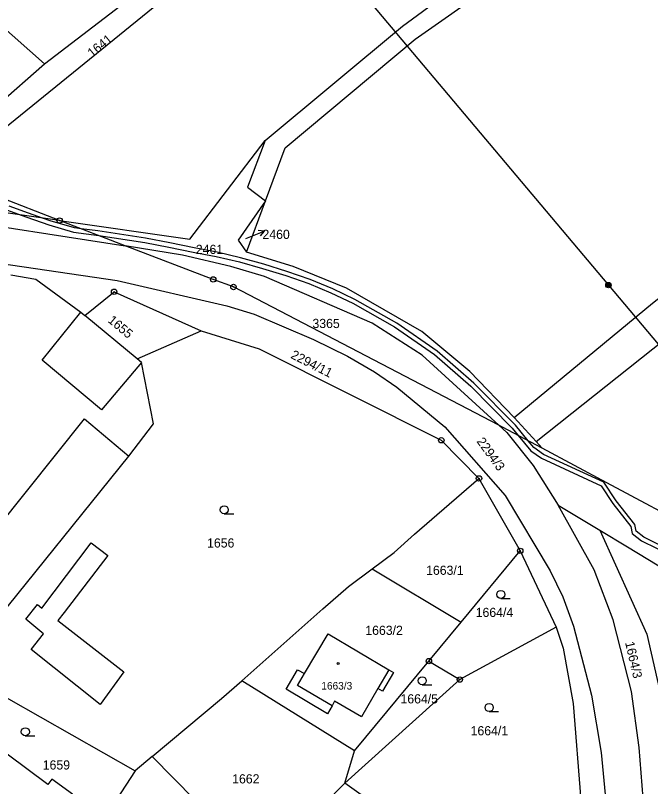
# Model space of a CAD drawing. Extents: x -504988 to -494607, y -1123820 to -1114018.
# Drawn here: x -498259.6 to -498141.9, y -1118681.4 to -1118538.5 of the extents above; entities that cross this region are included whole.
import ezdxf

# ---------------------------------------------------------------- set-up
doc = ezdxf.new("R2010")
doc.units = 0
for name, color, linetype in [('Hranice parcel', 7, 'Continuous'), ('Parcelní čísla', 7, 'Continuous'), ('Pop  PČ popisy', 7, 'Continuous'), ('Poz předměty', 7, 'Continuous'), ('Vnitřní kresba', 7, 'Continuous'), ('Věcná břemena k části', 7, 'Continuous'), ('Značky bodu BP', 7, 'Continuous'), ('Značky budov', 7, 'Continuous'), ('Značky kultur', 7, 'Continuous')]:
    doc.layers.add(name, color=color, linetype=linetype)

msp = doc.modelspace()

# ---------------------------------------------------------------- linework, layer by layer
at = {"layer": 'Hranice parcel'}
for p, q in [((-498254.26, -1118547.41), (-498212.23, -1118515.27)), ((-498272.74, -1118568.32), (-498210.39, -1118517.7)), ((-498254.26, -1118547.41), (-498273.47, -1118530.42)), ((-498276.86, -1118567.31), (-498254.26, -1118547.41)), ((-498251.46, -1118576.47), (-498272.74, -1118568.32)), ((-498216.83, -1118582.36), (-498213.29, -1118572.85)), ((-498239.29, -1118581.14), (-498251.46, -1118576.47)), ((-498260.52, -1118586.56), (-498255.85, -1118587.36)), ((-498246.8, -1118594.07), (-498241.35, -1118589.68)), ((-498241.35, -1118589.68), (-498225.2, -1118596.9)), ((-498237.08, -1118602.12), (-498246.8, -1118594.07)), ((-498237.08, -1118602.12), (-498225.2, -1118596.9)), ((-498170.07, -1118614.38), (-498184.27, -1118601.44)), ((-498163.15, -1118617.42), (-498167.17, -1118612.97)), ((-498170.07, -1118614.38), (-498168.59, -1118615.73)), ((-498168.59, -1118615.73), (-498163.65, -1118621.88)), ((-498180.7, -1118617.2), (-498173.72, -1118624.27)), ((-498162.01, -1118618.68), (-498163.15, -1118617.42)), ((-498163.65, -1118621.88), (-498159.07, -1118629.22)), ((-498173.72, -1118624.27), (-498166.08, -1118637.69)), ((-498159.07, -1118629.22), (-498151.34, -1118633.86)), ((-498152.38, -1118641.19), (-498159.07, -1118629.22)), ((-498151.34, -1118633.86), (-498142.61, -1118653.12)), ((-498177.02, -1118650.91), (-498166.08, -1118637.69)), ((-498166.08, -1118637.69), (-498159.41, -1118651.86)), ((-498193.55, -1118641), (-498177.02, -1118650.91)), ((-498183.01, -1118658.13), (-498177.02, -1118650.91)), ((-498159.41, -1118651.86), (-498177.27, -1118661.55)), ((-498196.78, -1118674.76), (-498183.01, -1118658.13)), ((-498183.01, -1118658.13), (-498177.27, -1118661.55)), ((-498196.78, -1118674.76), (-498217.7, -1118661.77)), ((-498177.27, -1118661.55), (-498198.56, -1118680.78)), ((-498198.56, -1118680.78), (-498196.78, -1118674.76)), ((-498234.32, -1118675.83), (-498237.46, -1118678.47)), ((-498226.41, -1118683.83), (-498234.32, -1118675.83)), ((-498214.32, -1118696.35), (-498198.56, -1118680.78)), ((-498179.29, -1118694.38), (-498198.56, -1118680.78))]:
    msp.add_line(p, q, dxfattribs=at)
for points in [[(-498163.15, -1118617.42), (-498091.96, -1118560.92), (-498002.37, -1118498.4), (-497853.49, -1118390.83), (-497828.18, -1118374.53), (-497796.23, -1118351.36)], [(-498213.37, -1118561.62), (-498187.92, -1118540.44), (-498092.67, -1118470.53), (-497997.42, -1118400.62)], [(-498213.29, -1118572.85), (-498209.62, -1118563.02), (-498185.52, -1118542.89), (-498055.61, -1118451.82)], [(-498167.17, -1118612.97), (-498141.57, -1118591.8), (-498072.18, -1118537.18), (-498017.41, -1118497.61)], [(-498251.46, -1118576.47), (-498227.31, -1118579.9), (-498213.37, -1118561.62)], [(-498213.37, -1118561.62), (-498216.62, -1118570.32), (-498213.29, -1118572.85)], [(-498251.46, -1118576.47), (-498273.95, -1118573.25), (-498286.23, -1118570.72), (-498297.02, -1118567.57), (-498307.38, -1118563.7)], [(-498302.24, -1118568.42), (-498283.89, -1118573.7), (-498274.4, -1118575.74), (-498239.29, -1118581.14)], [(-498310.31, -1118573.48), (-498303.76, -1118576.02), (-498289.23, -1118580.05), (-498275.77, -1118582.44), (-498240.78, -1118587.56), (-498220.43, -1118592.27), (-498215.42, -1118593.85), (-498204.37, -1118598.53), (-498198.11, -1118601.61), (-498193.07, -1118604.49), (-498188.94, -1118607.33), (-498180.06, -1118614.69), (-498168.85, -1118627.41), (-498160.5, -1118641.39), (-498158.2, -1118646.22), (-498156.22, -1118651.65), (-498152.88, -1118664.42), (-498151.06, -1118675.05), (-498149.94, -1118686.75)], [(-498213.29, -1118572.85), (-498218.33, -1118580.09), (-498216.83, -1118582.36)], [(-498170.07, -1118614.38), (-498219.23, -1118588.79), (-498222.98, -1118587.39), (-498239.29, -1118581.14)], [(-498184.27, -1118601.44), (-498193.5, -1118595.5), (-498213.46, -1118586.82), (-498219.7, -1118584.99), (-498228.65, -1118582.89), (-498239.29, -1118581.14)], [(-498167.17, -1118612.97), (-498175.43, -1118604.43), (-498184.29, -1118597.07), (-498198.25, -1118588.99), (-498208.18, -1118584.99), (-498216.83, -1118582.36)], [(-498255.85, -1118587.36), (-498247.53, -1118593.47), (-498246.8, -1118594.07)], [(-498225.2, -1118596.9), (-498214.47, -1118600.25), (-498180.7, -1118617.2)], [(-498271.91, -1118661.82), (-498267.26, -1118656.01), (-498264.34, -1118658.3), (-498261.53, -1118654.66), (-498264.57, -1118652.3), (-498238.6, -1118620.15), (-498234.06, -1118614.16), (-498236.25, -1118602.81), (-498237.08, -1118602.12)], [(-498162.01, -1118618.68), (-498169.34, -1118614.76), (-498170.07, -1118614.38)], [(-498132.89, -1118634.25), (-498150.04, -1118625.08), (-498162.01, -1118618.68)], [(-498193.55, -1118641), (-498189.46, -1118637.97), (-498185.65, -1118634.58), (-498173.72, -1118624.27)], [(-498151.34, -1118633.86), (-498146.21, -1118636.93), (-498136.94, -1118642.59), (-498108.9, -1118662.18)], [(-498217.7, -1118661.77), (-498202.65, -1118648.47), (-498197.92, -1118644.31), (-498193.55, -1118641)], [(-498143.13, -1118685.87), (-498144.02, -1118674.17), (-498145.47, -1118663.76), (-498148.82, -1118650.45), (-498152.38, -1118641.19)], [(-498159.41, -1118651.86), (-498158.11, -1118655.74), (-498156.27, -1118665.97), (-498154.82, -1118683.89)], [(-498209.45, -1118663.31), (-498207.37, -1118659.73), (-498206.07, -1118660.44), (-498201.67, -1118653.05), (-498190.42, -1118659.73), (-498189.59, -1118660.22), (-498191.62, -1118663.67), (-498192.44, -1118663.19), (-498195.52, -1118668.46), (-498200.48, -1118665.54), (-498200.92, -1118666.41), (-498201.82, -1118667.93), (-498209.45, -1118663.31)], [(-498142.61, -1118653.12), (-498137.2, -1118677.01), (-498134.54, -1118679.93)], [(-498269.25, -1118663.43), (-498268.55, -1118662.42), (-498266.87, -1118661.8), (-498237.46, -1118678.47)], [(-498234.32, -1118675.83), (-498221.44, -1118665.08), (-498217.7, -1118661.77)], [(-498259.49, -1118696.41), (-498252.89, -1118687.61), (-498249.09, -1118682.81), (-498252.9, -1118679.98), (-498253.66, -1118681.01), (-498264.89, -1118672.64), (-498275.21, -1118686.34)], [(-498237.46, -1118678.47), (-498240.89, -1118683.75), (-498248.65, -1118692.85)]]:
    msp.add_lwpolyline(points, dxfattribs=at)
at = {"layer": 'Pop  PČ popisy'}
for p, q in [((-498213.51, -1118578.44), (-498214.62, -1118578.35)), ((-498216.91, -1118579.81), (-498216.29, -1118579.56)), ((-498216.29, -1118579.56), (-498213.51, -1118578.44)), ((-498213.51, -1118578.44), (-498214.25, -1118579.28))]:
    msp.add_line(p, q, dxfattribs=at)
at = {"layer": 'Poz předměty'}
for p, q in [((-498236.39, -1118485.52), (-498149.73, -1118588.45)), ((-498149.73, -1118588.45), (-498084.12, -1118666.37))]:
    msp.add_line(p, q, dxfattribs=at)
for radius in [0.5, 0.4, 0.3, 0.2, 0.1]:
    msp.add_circle((-498149.73, -1118588.45), radius, dxfattribs=at)
at = {"layer": 'Vnitřní kresba'}
for p, q in [((-498254.7, -1118602.34), (-498247.53, -1118593.47)), ((-498243.68, -1118611.55), (-498254.7, -1118602.34)), ((-498236.25, -1118602.81), (-498243.68, -1118611.55)), ((-498276.22, -1118650), (-498246.85, -1118613.24)), ((-498246.85, -1118613.24), (-498238.6, -1118620.15)), ((-498254.72, -1118648.29), (-498245.6, -1118636.22)), ((-498245.6, -1118636.22), (-498242.53, -1118638.58)), ((-498242.53, -1118638.58), (-498250.64, -1118649.11)), ((-498257.72, -1118650.35), (-498255.55, -1118647.63)), ((-498255.55, -1118647.63), (-498254.72, -1118648.29)), ((-498250.64, -1118649.11), (-498251.79, -1118650.61)), ((-498254.74, -1118652.82), (-498257.72, -1118650.35)), ((-498251.79, -1118650.61), (-498239.57, -1118660.1)), ((-498256.71, -1118655.97), (-498254.42, -1118653.08)), ((-498254.42, -1118653.08), (-498254.74, -1118652.82)), ((-498243.91, -1118666.19), (-498256.71, -1118655.97)), ((-498190.42, -1118659.73), (-498192.44, -1118663.19)), ((-498239.57, -1118660.1), (-498243.91, -1118666.19)), ((-498207.38, -1118662.63), (-498206.07, -1118660.44)), ((-498200.92, -1118666.41), (-498207.38, -1118662.63))]:
    msp.add_line(p, q, dxfattribs=at)
at = {"layer": 'Věcná břemena k části'}
for points in [[(-498137.65, -1118637.88), (-498143.15, -1118635.13), (-498144.61, -1118634.04), (-498144.83, -1118632.81), (-498148.27, -1118628.44), (-498150.56, -1118624.99), (-498161.74, -1118619.84), (-498163.56, -1118618.57), (-498164.62, -1118617.28), (-498166.97, -1118614.42), (-498174.67, -1118606.62), (-498181.45, -1118600.67), (-498188.94, -1118595.5), (-498196.74, -1118591.08), (-498200.84, -1118589.14), (-498205.01, -1118587.39), (-498209.31, -1118585.91), (-498213.6, -1118584.59), (-498217.91, -1118583.36), (-498222.27, -1118582.35), (-498226.53, -1118581.54), (-498231.04, -1118580.6), (-498235.51, -1118579.76), (-498244.39, -1118578.41), (-498247.43, -1118578.02), (-498248.72, -1118577.85), (-498253.23, -1118576.51), (-498254.6, -1118576.02), (-498257.23, -1118575.08), (-498260.79, -1118573.79)], [(-498261.09, -1118574.53), (-498258.57, -1118575.45), (-498257.51, -1118575.84), (-498253.47, -1118577.27), (-498248.88, -1118578.63), (-498244.18, -1118579.26), (-498235.65, -1118580.54), (-498231.2, -1118581.38), (-498226.69, -1118582.32), (-498222.43, -1118583.13), (-498218.11, -1118584.14), (-498213.82, -1118585.35), (-498209.55, -1118586.67), (-498205.29, -1118588.13), (-498201.16, -1118589.88), (-498197.1, -1118591.8), (-498189.36, -1118596.18), (-498181.95, -1118601.31), (-498175.21, -1118607.2), (-498167.57, -1118614.96), (-498166.47, -1118616.29), (-498164.1, -1118619.17), (-498162.14, -1118620.54), (-498151.1, -1118625.63), (-498148.91, -1118628.9), (-498145.59, -1118633.15), (-498145.35, -1118634.5), (-498143.57, -1118635.81), (-498138.03, -1118638.58)]]:
    msp.add_lwpolyline(points, dxfattribs=at)
at = {"layer": 'Značky bodu BP'}
for centre, radius in [((-498251.46, -1118576.47), 0.5), ((-498251.46, -1118576.47), 0.0303), ((-498222.98, -1118587.39), 0.5), ((-498222.98, -1118587.39), 0.0303), ((-498219.23, -1118588.79), 0.5), ((-498241.35, -1118589.68), 0.5), ((-498241.35, -1118589.68), 0.0303), ((-498219.23, -1118588.79), 0.0303), ((-498180.7, -1118617.2), 0.5), ((-498180.7, -1118617.2), 0.0303), ((-498173.72, -1118624.27), 0.5), ((-498173.72, -1118624.27), 0.0303), ((-498166.08, -1118637.69), 0.5), ((-498166.08, -1118637.69), 0.0303), ((-498183.01, -1118658.13), 0.5), ((-498183.01, -1118658.13), 0.0303), ((-498177.27, -1118661.55), 0.5), ((-498177.27, -1118661.55), 0.0303)]:
    msp.add_circle(centre, radius, dxfattribs=at)
at = {"layer": 'Značky budov'}
msp.add_circle((-498199.83, -1118658.59), 0.175, dxfattribs=at)
at = {"layer": 'Značky kultur'}
for p, q in [((-498220.94, -1118630.83), (-498219.19, -1118630.83)), ((-498169.67, -1118646.52), (-498167.92, -1118646.52)), ((-498184.24, -1118662.52), (-498182.49, -1118662.52)), ((-498171.83, -1118667.48), (-498170.08, -1118667.48)), ((-498257.81, -1118671.98), (-498256.06, -1118671.98))]:
    msp.add_line(p, q, dxfattribs=at)
for centre in [(-498220.94, -1118630.08), (-498169.67, -1118645.77), (-498184.24, -1118661.77), (-498171.83, -1118666.73), (-498257.81, -1118671.23)]:
    msp.add_circle(centre, 0.75, dxfattribs=at)

# ---------------------------------------------------------------- texts
at = {"layer": 'Parcelní čísla'}
for s, rotation, p in [('1641', 39, (-498245.43, -1118546.33)), ('1655', 320, (-498242.63, -1118595.19)), ('2294/11', 333, (-498208.75, -1118601.9)), ('2294/3', 306, (-498174.24, -1118617.42)), ('1664/3', 283, (-498146.65, -1118654.69))]:
    msp.add_text(s, height=1.7, rotation=rotation, dxfattribs=at).set_placement(p)
for s, height, p in [('2460', 1.7, (-498213.85, -1118579.88)), ('2461', 1.7, (-498226.2, -1118582.67)), ('3365', 1.7, (-498204.59, -1118596.4)), ('1656', 1.7, (-498224.12, -1118637.08)), ('1663/1', 1.7, (-498183.52, -1118642.14)), ('1664/4', 1.7, (-498174.33, -1118649.95)), ('1663/2', 1.7, (-498194.79, -1118653.27)), ('1663/3', 1.4, (-498202.94, -1118663.4)), ('1664/5', 1.7, (-498188.27, -1118665.97)), ('1664/1', 1.7, (-498175.27, -1118671.88)), ('1659', 1.7, (-498254.58, -1118678.22)), ('1662', 1.7, (-498219.47, -1118680.8))]:
    msp.add_text(s, height=height, dxfattribs=at).set_placement(p)

doc.saveas('drawing.dxf')
